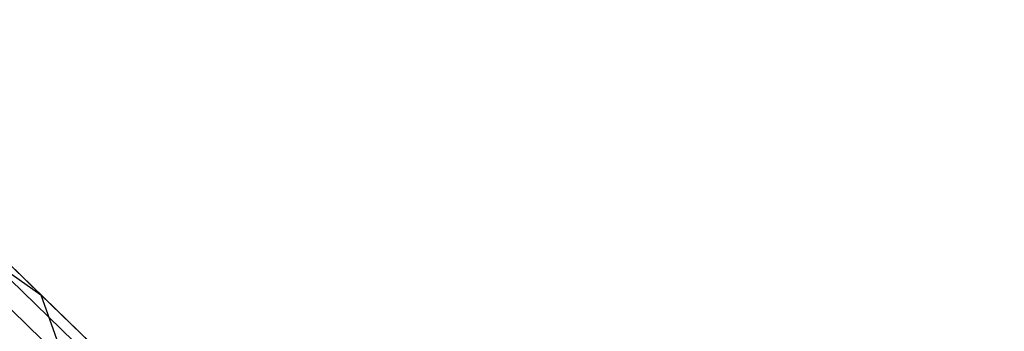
# Model space of a CAD drawing. Extents: x -189 to 189, y -189 to 189.
# Tile 434 of 591: x 131.08 to 135.11, y -125.92 to -124.64. Entities that reach past the tile are written whole.
import ezdxf

# ---------------------------------------------------------------- set-up
doc = ezdxf.new("R2010")
doc.units = 0
doc.header["$LTSCALE"] = 25.4
doc.layers.get('0').update_dxf_attribs({"linetype": 'CONTINUOUS'})

# ---------------------------------------------------------------- blocks, each defined once
blk = doc.blocks.new('CAMELEON-KENAI-C-12244_STL')
at = {"color": 0}
for p, q in [((130.0042, -124.6448, -13.0818), (131.1669, -125.7722, -14.3557)), ((130.0042, -124.6448, -13.0818), (131.1669, -125.7722, -14.3557)), ((130.0786, -124.8959, -12.7588), (131.2642, -126.0456, -14.0578)), ((130.0786, -124.8959, -12.7588), (131.2642, -126.0456, -14.0578)), ((135.7458, -130.2728, -30.8736), (130.2236, -124.9181, -140.8736)), ((135.7458, -130.2728, -30.8736), (130.2236, -124.9181, -140.8736)), ((136.0722, -130.5287, -30.9024), (130.55, -125.1741, -140.9024)), ((136.0722, -130.5287, -30.9024), (130.55, -125.1741, -140.9024)), ((136.266, -130.8956, -30.93), (130.7438, -125.541, -140.93)), ((136.266, -130.8956, -30.93), (130.7438, -125.541, -140.93)), ((130.9414, -125.6141, -14.6672), (131.9825, -126.6237, -16.0708)), ((130.9414, -125.6141, -14.6672), (131.9825, -126.6237, -16.0708)), ((130.9414, -125.6141, -14.6672), (131.1669, -125.7722, -14.3557)), ((130.9414, -125.6141, -14.6672), (131.1669, -125.7722, -14.3557)), ((131.1669, -125.7722, -14.3557), (132.2299, -126.803, -15.7887)), ((131.1669, -125.7722, -14.3557), (132.2299, -126.803, -15.7887)), ((131.1669, -125.7722, -14.3557), (131.2642, -126.0456, -14.0578)), ((131.1669, -125.7722, -14.3557), (131.2642, -126.0456, -14.0578))]:
    blk.add_line(p, q, dxfattribs=at)

msp = doc.modelspace()

# ---------------------------------------------------------------- block references
at = {"color": 0}
msp.add_blockref('CAMELEON-KENAI-C-12244_STL', (0, 0), dxfattribs=at)

doc.saveas('drawing.dxf')
